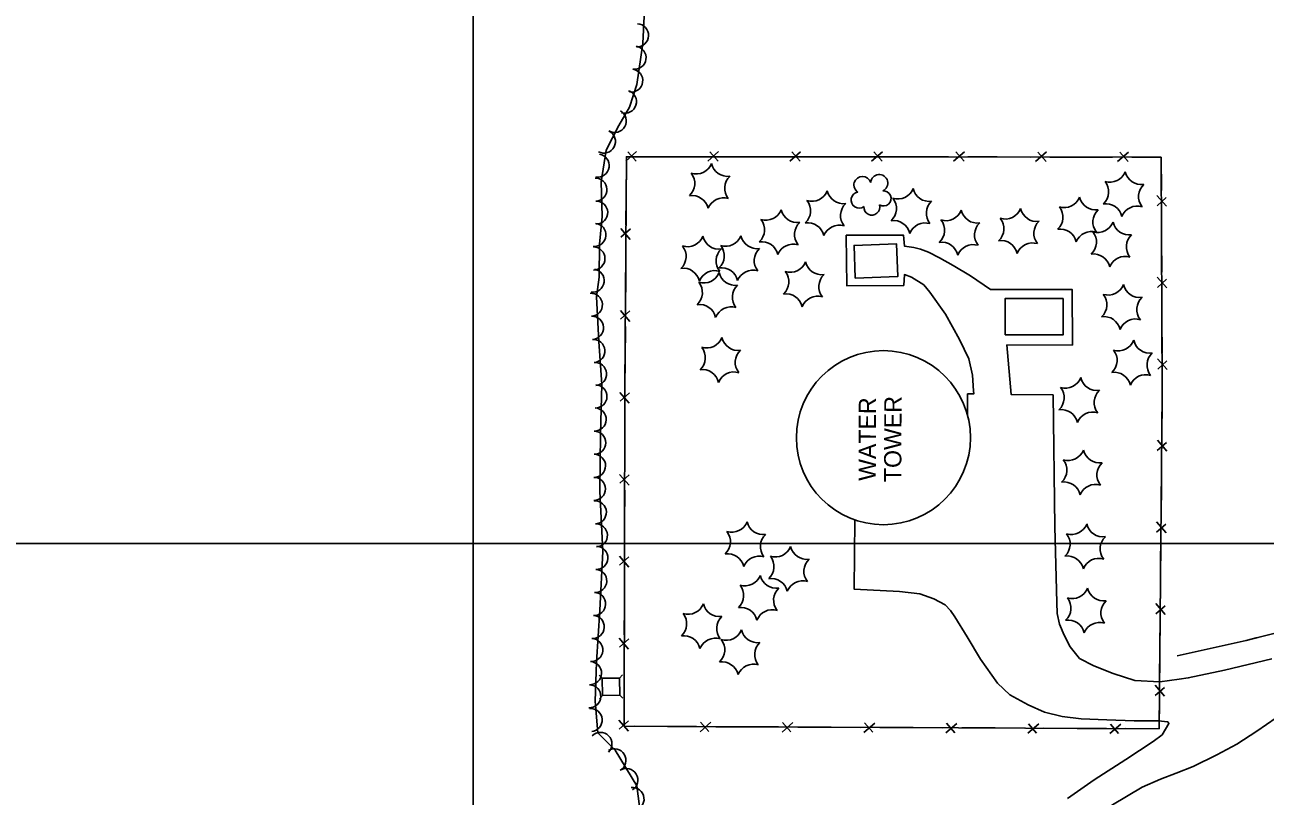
# Model space of a CAD drawing. Extents: x 353423 to 364002, y 127000 to 201942.
# Drawn here: x 359844.4 to 360274.9, y 146412.3 to 146680 of the extents above; entities that cross this region are included whole.
import ezdxf

# ---------------------------------------------------------------- set-up
doc = ezdxf.new("R2010")
doc.units = 0
for name, color, linetype in [('E_DTM_SlopeBottom', 7, 'Continuous'), ('E_FEN_Generic', 7, 'Continuous'), ('E_LAND_BrushLine', 7, 'Continuous'), ('E_LAND_TreeLine', 7, 'Continuous'), ('E_MISCPROP', 7, 'Continuous'), ('E_SGN', 7, 'Continuous'), ('E_STRUCT_WingWall', 7, 'Continuous'), ('E_WTR_FlowLine', 7, 'Continuous')]:
    doc.layers.add(name, color=color, linetype=linetype)

msp = doc.modelspace()

# ---------------------------------------------------------------- linework, layer by layer
at = {"layer": 'E_DTM_SlopeBottom'}
for p, q in [((360056.76, 146635.96), (360052.97, 146632.66)), ((360056.59, 146632.66), (360053.74, 146635.9)), ((360085.21, 146635.95), (360081.41, 146632.64)), ((360085.04, 146632.64), (360082.18, 146635.88)), ((360113.66, 146635.93), (360109.86, 146632.63)), ((360113.48, 146632.63), (360110.63, 146635.87)), ((360142.1, 146635.92), (360138.31, 146632.61)), ((360141.93, 146632.61), (360139.08, 146635.85)), ((360170.55, 146635.89), (360166.75, 146632.59)), ((360170.38, 146632.59), (360167.53, 146635.83)), ((360199, 146635.85), (360195.2, 146632.55)), ((360198.82, 146632.55), (360195.97, 146635.79)), ((360227.45, 146635.81), (360223.65, 146632.51)), ((360227.27, 146632.5), (360224.42, 146635.74)), ((360240.63, 146617), (360237.32, 146620.76)), ((360237.34, 146617.16), (360240.55, 146620.01)), ((360051.28, 146609.31), (360054.56, 146605.49)), ((360054.58, 146609.11), (360051.33, 146606.28)), ((360240.75, 146588.66), (360237.44, 146592.43)), ((360237.45, 146588.82), (360240.66, 146591.68)), ((360051.1, 146580.86), (360054.38, 146577.05)), ((360054.4, 146580.67), (360051.15, 146577.83)), ((360240.86, 146560.33), (360237.55, 146564.1)), ((360237.56, 146560.49), (360240.78, 146563.35)), ((360050.92, 146552.41), (360054.22, 146548.61)), ((360054.23, 146552.23), (360050.99, 146549.38)), ((360237.42, 146532.18), (360240.67, 146534.99)), ((360240.71, 146531.97), (360237.45, 146535.78)), ((360050.85, 146523.96), (360054.15, 146520.16)), ((360054.16, 146523.78), (360050.91, 146520.93)), ((360237.17, 146503.84), (360240.42, 146506.66)), ((360240.46, 146503.64), (360237.2, 146507.45)), ((360050.77, 146495.52), (360054.07, 146491.71)), ((360054.08, 146495.33), (360050.83, 146492.49)), ((360240.21, 146475.31), (360236.95, 146479.12)), ((360236.91, 146475.51), (360240.16, 146478.33)), ((360050.7, 146467.07), (360053.99, 146463.26)), ((360054, 146466.89), (360050.76, 146464.04)), ((360236.66, 146447.18), (360239.91, 146449.99)), ((360239.96, 146446.98), (360236.7, 146450.79)), ((360050.62, 146438.62), (360053.91, 146434.82)), ((360053.92, 146438.44), (360050.68, 146435.59)), ((360078.75, 146434.64), (360082.56, 146437.93)), ((360078.94, 146437.95), (360081.78, 146434.7)), ((360107.2, 146434.51), (360111.01, 146437.8)), ((360107.38, 146437.82), (360110.22, 146434.57)), ((360135.64, 146434.38), (360139.45, 146437.67)), ((360135.83, 146437.69), (360138.67, 146434.44)), ((360164.09, 146434.25), (360167.9, 146437.54)), ((360164.28, 146437.56), (360167.12, 146434.3)), ((360192.54, 146434.12), (360196.35, 146437.41)), ((360192.72, 146437.43), (360195.56, 146434.18)), ((360220.98, 146433.99), (360224.79, 146437.28)), ((360221.17, 146437.3), (360224.01, 146434.04))]:
    msp.add_line(p, q, dxfattribs=at)
for points in [[(360238.8, 146634.02), (360158.57, 146634.14), (360053.21, 146634.19), (360052.71, 146554.09), (360052.39, 146436.54), (360238.09, 146435.69)], [(360068.11, 146634.18), (360057.95, 146634.19)], [(360079.67, 146634.18), (360068.11, 146634.18)], [(360096.56, 146634.17), (360086.4, 146634.17)], [(360108.12, 146634.16), (360096.56, 146634.17)], [(360125.01, 146634.15), (360114.84, 146634.16)], [(360136.57, 146634.15), (360125.01, 146634.15)], [(360153.46, 146634.14), (360143.29, 146634.14)], [(360165.02, 146634.13), (360158.57, 146634.14), (360153.46, 146634.14)], [(360181.9, 146634.1), (360171.74, 146634.12)], [(360193.46, 146634.08), (360181.9, 146634.1)], [(360210.35, 146634.06), (360200.18, 146634.08)], [(360221.91, 146634.04), (360210.35, 146634.06)], [(360238.8, 146634.02), (360228.63, 146634.03)], [(360238.09, 146435.69), (360239.12, 146552.16), (360238.8, 146634.02)], [(360238.84, 146622.51), (360238.8, 146634.02)], [(360053.2, 146632.21), (360053.12, 146620.65)], [(360053.12, 146620.65), (360053.06, 146610.48)], [(360238.91, 146605.68), (360238.87, 146615.81)], [(360053.02, 146603.76), (360052.95, 146592.2)], [(360238.96, 146594.17), (360238.91, 146605.68)], [(360052.95, 146592.2), (360052.88, 146582.04)], [(360239.02, 146577.35), (360238.98, 146587.48)], [(360052.84, 146575.32), (360052.77, 146563.76)], [(360239.07, 146565.84), (360239.02, 146577.35)], [(360052.77, 146563.76), (360052.71, 146554.09), (360052.7, 146553.59)], [(360239.09, 146549.02), (360239.12, 146552.16), (360239.09, 146559.14)], [(360238.99, 146537.5), (360239.09, 146549.02)], [(360052.69, 146546.87), (360052.65, 146535.31)], [(360052.65, 146535.31), (360052.63, 146525.14)], [(360238.84, 146520.68), (360238.93, 146530.81)], [(360052.61, 146518.42), (360052.58, 146506.86)], [(360238.74, 146509.17), (360238.84, 146520.68)], [(360052.58, 146506.86), (360052.55, 146496.7)], [(360238.59, 146492.35), (360238.68, 146502.48)], [(360238.49, 146480.84), (360238.59, 146492.35)], [(360052.53, 146489.97), (360052.5, 146478.42)], [(360052.5, 146478.42), (360052.47, 146468.25)], [(360238.34, 146464.02), (360238.43, 146474.14)], [(360052.46, 146461.53), (360052.42, 146449.97)], [(360238.24, 146452.51), (360238.34, 146464.02)], [(360052.42, 146449.97), (360052.4, 146439.8)], [(360238.09, 146435.69), (360238.18, 146445.81)], [(360055.85, 146436.52), (360067.41, 146436.47)], [(360067.41, 146436.47), (360077.57, 146436.42)], [(360084.29, 146436.39), (360095.85, 146436.34)], [(360095.85, 146436.34), (360106.02, 146436.29)], [(360112.74, 146436.26), (360124.3, 146436.21)], [(360124.3, 146436.21), (360134.47, 146436.16)], [(360141.19, 146436.13), (360152.75, 146436.08)], [(360152.75, 146436.08), (360162.91, 146436.03)], [(360169.63, 146436), (360181.19, 146435.95)], [(360181.19, 146435.95), (360191.36, 146435.9)], [(360198.08, 146435.87), (360209.64, 146435.82)], [(360209.64, 146435.82), (360219.81, 146435.77)], [(360226.53, 146435.74), (360238.09, 146435.69)]]:
    msp.add_lwpolyline(points, dxfattribs=at)
at = {"layer": 'E_FEN_Generic'}
msp.add_line((360058.85, 146399.91), (360056.87, 146415.85), dxfattribs=at)
msp.add_lwpolyline([(360056.87, 146415.85), (360049.33, 146428.25), (360043.3, 146434.24), (360042.33, 146445.29), (360042.85, 146458.83), (360044, 146476.86), (360044.97, 146497.17), (360044, 146518.15), (360044.16, 146538.06), (360044.69, 146555.12), (360043.6, 146570.02), (360042.84, 146585.54), (360043.81, 146592.35), (360043.9, 146603.86), (360044.84, 146613.41), (360044.47, 146625.43), (360046.18, 146636.44), (360050.63, 146644.99), (360054.29, 146651.39), (360056.8, 146659.27), (360058.86, 146673.45), (360059.68, 146690.12)], dxfattribs=at)
for centre, radius, start, end in [((360056.9, 146676.29), 4.01, 267.2027, 87.1873), ((360056.03, 146668.54), 4.01, 261.7174, 81.7021), ((360054.87, 146660.61), 4.01, 261.7174, 81.7021), ((360052.69, 146653.27), 4.01, 252.3239, 72.3086), ((360049.14, 146646.61), 4.01, 240.2975, 60.2822), ((360045.38, 146639.45), 4.01, 242.4805, 62.4652), ((360043.23, 146631.12), 4.01, 261.1841, 81.1688), ((360077.39, 146633.91), 5.72, 252.7877, 338.5526), ((360088.3, 146633.09), 5.72, 192.7877, 278.5526), ((360042.45, 146622.78), 4.01, 271.7953, 91.78), ((360071.22, 146624.88), 5.72, 312.7877, 38.5526), ((360093.04, 146623.22), 5.72, 132.7877, 218.5526), ((360135.13, 146624.37), 2.97, 16, 237.2339), ((360140.95, 146625.03), 2.97, 293.6508, 176.6241), ((360214.82, 146622.03), 5.72, 312.7877, 38.5526), ((360220.99, 146631.06), 5.72, 252.7877, 338.5526), ((360231.9, 146630.24), 5.72, 192.7877, 278.5526), ((360075.96, 146615.01), 5.72, 12.7877, 98.5526), ((360117.56, 146624.43), 5.72, 252.7877, 338.5526), ((360128.47, 146623.6), 5.72, 192.7877, 278.5526), ((360133.96, 146619.12), 2.78, 98.9709, 306.7439), ((360142.43, 146619.71), 2.61, 238.356, 96.2887), ((360147.37, 146625.22), 5.72, 252.7877, 338.5526), ((360158.28, 146624.39), 5.72, 192.7877, 278.5526), ((360236.64, 146620.37), 5.72, 132.7877, 218.5526), ((360042.7, 146614.78), 4.01, 271.7953, 91.78), ((360086.87, 146614.19), 5.72, 72.7877, 158.5526), ((360111.39, 146615.39), 5.72, 312.7877, 38.5526), ((360133.21, 146613.74), 5.72, 132.7877, 218.5526), ((360138.39, 146616.69), 2.78, 175.6479, 16.6589), ((360141.2, 146616.18), 5.72, 312.7877, 38.5526), ((360163.02, 146614.53), 5.72, 132.7877, 218.5526), ((360198.97, 146613.21), 5.72, 312.7877, 38.5526), ((360205.14, 146622.24), 5.72, 252.7877, 338.5526), ((360216.05, 146621.42), 5.72, 192.7877, 278.5526), ((360219.55, 146612.16), 5.72, 12.7877, 98.5526), ((360230.46, 146611.34), 5.72, 72.7877, 158.5526), ((360095.43, 146608.83), 5.72, 312.7877, 38.5526), ((360101.6, 146617.87), 5.72, 252.7877, 338.5526), ((360112.51, 146617.04), 5.72, 192.7877, 278.5526), ((360157.89, 146608.66), 5.72, 312.7877, 38.5526), ((360164.06, 146617.69), 5.72, 252.7877, 338.5526), ((360174.97, 146616.87), 5.72, 192.7877, 278.5526), ((360178.48, 146609.23), 5.72, 312.7877, 38.5526), ((360184.65, 146618.27), 5.72, 252.7877, 338.5526), ((360195.56, 146617.44), 5.72, 192.7877, 278.5526), ((360220.79, 146611.56), 5.72, 132.7877, 218.5526), ((360042.11, 146607.07), 4.01, 264.3523, 84.337), ((360117.25, 146607.18), 5.72, 132.7877, 218.5526), ((360116.13, 146605.53), 5.72, 12.7877, 98.5526), ((360127.04, 146604.7), 5.72, 72.7877, 158.5526), ((360145.94, 146606.32), 5.72, 12.7877, 98.5526), ((360156.85, 146605.49), 5.72, 72.7877, 158.5526), ((360179.71, 146607), 5.72, 132.7877, 218.5526), ((360200.3, 146607.58), 5.72, 132.7877, 218.5526), ((360203.71, 146603.35), 5.72, 12.7877, 98.5526), ((360214.62, 146602.52), 5.72, 72.7877, 158.5526), ((360210.6, 146604.57), 5.72, 312.7877, 38.5526), ((360216.77, 146613.61), 5.72, 252.7877, 338.5526), ((360227.68, 146612.78), 5.72, 192.7877, 278.5526), ((360074.4, 146608.67), 5.72, 252.7877, 338.5526), ((360085.31, 146607.84), 5.72, 192.7877, 278.5526), ((360087.62, 146608.82), 5.72, 252.7877, 338.5526), ((360098.53, 146607.99), 5.72, 192.7877, 278.5526), ((360100.17, 146598.97), 5.72, 12.7877, 98.5526), ((360111.08, 146598.14), 5.72, 72.7877, 158.5526), ((360162.62, 146598.79), 5.72, 12.7877, 98.5526), ((360173.53, 146597.97), 5.72, 72.7877, 158.5526), ((360183.22, 146599.37), 5.72, 12.7877, 98.5526), ((360194.13, 146598.55), 5.72, 72.7877, 158.5526), ((360232.42, 146602.92), 5.72, 132.7877, 218.5526), ((360041.76, 146598.88), 4.01, 269.5694, 89.5541), ((360068.23, 146599.63), 5.72, 312.7877, 38.5526), ((360090.05, 146597.98), 5.72, 132.7877, 218.5526), ((360081.45, 146599.78), 5.72, 312.7877, 38.5526), ((360103.27, 146598.13), 5.72, 132.7877, 218.5526), ((360215.34, 146594.71), 5.72, 12.7877, 98.5526), ((360226.25, 146593.88), 5.72, 72.7877, 158.5526), ((360041.52, 146591.17), 4.01, 261.9093, 81.894), ((360072.97, 146589.77), 5.72, 12.7877, 98.5526), ((360086.19, 146589.92), 5.72, 12.7877, 98.5526), ((360110.04, 146599.77), 5.72, 252.7877, 338.5526), ((360120.94, 146598.95), 5.72, 192.7877, 278.5526), ((360073.86, 146587.04), 5.72, 312.7877, 38.5526), ((360080.03, 146596.08), 5.72, 252.7877, 338.5526), ((360083.88, 146588.94), 5.72, 72.7877, 158.5526), ((360090.94, 146595.26), 5.72, 192.7877, 278.5526), ((360097.1, 146589.09), 5.72, 72.7877, 158.5526), ((360103.86, 146590.74), 5.72, 312.7877, 38.5526), ((360125.69, 146589.08), 5.72, 132.7877, 218.5526), ((360040.87, 146582.81), 4.01, 272.8126, 92.7973), ((360095.68, 146585.39), 5.72, 132.7877, 218.5526), ((360108.6, 146580.87), 5.72, 12.7877, 98.5526), ((360214.22, 146582.85), 5.72, 312.7877, 38.5526), ((360220.39, 146591.89), 5.72, 252.7877, 338.5526), ((360231.3, 146591.06), 5.72, 192.7877, 278.5526), ((360078.6, 146577.18), 5.72, 12.7877, 98.5526), ((360089.51, 146576.36), 5.72, 72.7877, 158.5526), ((360119.51, 146580.05), 5.72, 72.7877, 158.5526), ((360236.04, 146581.2), 5.72, 132.7877, 218.5526), ((360041.27, 146574.81), 4.01, 272.8126, 92.7973), ((360218.95, 146572.99), 5.72, 12.7877, 98.5526), ((360229.86, 146572.17), 5.72, 72.7877, 158.5526), ((360041.74, 146566.77), 4.01, 274.19, 94.1746), ((360081.03, 146573.51), 5.72, 252.7877, 338.5526), ((360091.94, 146572.68), 5.72, 192.7877, 278.5526), ((360223.94, 146572.56), 5.72, 252.7877, 338.5526), ((360234.85, 146571.74), 5.72, 192.7877, 278.5526), ((360074.86, 146564.47), 5.72, 312.7877, 38.5526), ((360096.68, 146562.82), 5.72, 132.7877, 218.5526), ((360217.77, 146563.53), 5.72, 312.7877, 38.5526), ((360239.59, 146561.88), 5.72, 132.7877, 218.5526), ((360042.32, 146558.78), 4.01, 274.19, 94.1746), ((360079.6, 146554.61), 5.72, 12.7877, 98.5526), ((360090.51, 146553.78), 5.72, 72.7877, 158.5526), ((360205.58, 146559.61), 5.72, 252.7877, 338.5526), ((360216.49, 146558.78), 5.72, 192.7877, 278.5526), ((360222.51, 146553.67), 5.72, 12.7877, 98.5526), ((360233.42, 146552.84), 5.72, 72.7877, 158.5526), ((360042.46, 146550.99), 4.01, 268.2215, 88.2062), ((360199.41, 146550.57), 5.72, 312.7877, 38.5526), ((360221.23, 146548.92), 5.72, 132.7877, 218.5526), ((360042.21, 146542.99), 4.01, 268.2215, 88.2062), ((360204.15, 146540.71), 5.72, 12.7877, 98.5526), ((360215.06, 146539.88), 5.72, 72.7877, 158.5526), ((360042.04, 146534.93), 4.01, 269.5473, 89.532), ((360041.97, 146526.92), 4.01, 269.5473, 89.532), ((360206.52, 146534.49), 5.72, 252.7877, 338.5526), ((360217.43, 146533.66), 5.72, 192.7877, 278.5526), ((360200.35, 146525.45), 5.72, 312.7877, 38.5526), ((360222.17, 146523.8), 5.72, 132.7877, 218.5526), ((360041.91, 146518.91), 4.01, 269.5473, 89.532), ((360205.09, 146515.59), 5.72, 12.7877, 98.5526), ((360216, 146514.76), 5.72, 72.7877, 158.5526), ((360042.24, 146510.79), 4.01, 272.6717, 92.6564), ((360042.61, 146502.79), 4.01, 272.6717, 92.6564), ((360089.77, 146509.6), 5.72, 252.7877, 338.5526), ((360100.68, 146508.77), 5.72, 192.7877, 278.5526), ((360207.65, 146508.82), 5.72, 252.7877, 338.5526), ((360218.56, 146508), 5.72, 192.7877, 278.5526), ((360083.6, 146500.56), 5.72, 312.7877, 38.5526), ((360105.42, 146498.91), 5.72, 132.7877, 218.5526), ((360201.48, 146499.79), 5.72, 312.7877, 38.5526), ((360223.3, 146498.13), 5.72, 132.7877, 218.5526), ((360042.77, 146494.98), 4.01, 267.257, 87.2416), ((360088.34, 146490.7), 5.72, 12.7877, 98.5526), ((360104.86, 146501), 5.72, 252.7877, 338.5526), ((360115.77, 146500.18), 5.72, 192.7877, 278.5526), ((360099.25, 146489.87), 5.72, 72.7877, 158.5526), ((360098.69, 146491.97), 5.72, 312.7877, 38.5526), ((360120.51, 146490.31), 5.72, 132.7877, 218.5526), ((360206.22, 146489.92), 5.72, 12.7877, 98.5526), ((360217.13, 146489.1), 5.72, 72.7877, 158.5526), ((360042.38, 146486.98), 4.01, 267.257, 87.2416), ((360094.36, 146490.99), 5.72, 252.7877, 338.5526), ((360105.26, 146490.16), 5.72, 192.7877, 278.5526), ((360103.43, 146482.1), 5.72, 12.7877, 98.5526), ((360042, 146478.98), 4.01, 267.257, 87.2416), ((360088.18, 146481.95), 5.72, 312.7877, 38.5526), ((360110.01, 146480.3), 5.72, 132.7877, 218.5526), ((360114.34, 146481.28), 5.72, 72.7877, 158.5526), ((360207.92, 146486.57), 5.72, 252.7877, 338.5526), ((360218.82, 146485.75), 5.72, 192.7877, 278.5526), ((360074.59, 146481.12), 5.72, 252.7877, 338.5526), ((360085.49, 146480.29), 5.72, 192.7877, 278.5526), ((360201.74, 146477.54), 5.72, 312.7877, 38.5526), ((360223.57, 146475.89), 5.72, 132.7877, 218.5526), ((360041.52, 146471.02), 4.01, 266.3599, 86.3446), ((360068.41, 146472.08), 5.72, 312.7877, 38.5526), ((360090.24, 146470.43), 5.72, 132.7877, 218.5526), ((360092.92, 146472.09), 5.72, 12.7877, 98.5526), ((360103.83, 146471.26), 5.72, 72.7877, 158.5526), ((360206.48, 146467.68), 5.72, 12.7877, 98.5526), ((360217.39, 146466.85), 5.72, 72.7877, 158.5526), ((360041.01, 146463.02), 4.01, 266.3599, 86.3446), ((360073.15, 146462.22), 5.72, 12.7877, 98.5526), ((360084.06, 146461.39), 5.72, 72.7877, 158.5526), ((360081.62, 146463.05), 5.72, 312.7877, 38.5526), ((360087.79, 146472.09), 5.72, 252.7877, 338.5526), ((360098.7, 146471.26), 5.72, 192.7877, 278.5526), ((360103.44, 146461.4), 5.72, 132.7877, 218.5526), ((360040.6, 146454.97), 4.01, 267.8171, 87.8018), ((360086.36, 146453.19), 5.72, 12.7877, 98.5526), ((360097.27, 146452.36), 5.72, 72.7877, 158.5526), ((360040.3, 146446.96), 4.01, 267.8171, 87.8018), ((360040.8, 146438.71), 4.01, 275.0385, 95.0231), ((360044.19, 146430.4), 4.01, 315.1651, 135.1497), ((360049.02, 146424.72), 4.01, 301.3195, 121.3042), ((360053.18, 146417.88), 4.01, 301.3195, 121.3042), ((360055.32, 146411.27), 4.01, 277.0827, 97.0674)]:
    msp.add_arc(centre, radius, start, end, dxfattribs=at)
at = {"layer": 'E_LAND_BrushLine'}
msp.add_circle((360142.39, 146536.68), 30.21, dxfattribs=at)
at = {"layer": 'E_LAND_TreeLine'}
for p, q in [((360000, 145000), (360000, 148000)), ((359000, 146500), (363000, 146500))]:
    msp.add_line(p, q, dxfattribs=at)
at = {"layer": 'E_MISCPROP'}
for points in [[(360277.18, 146459.89), (360260.78, 146456.03), (360248.16, 146453.31), (360244.99, 146452.88), (360238.36, 146451.96), (360229.61, 146452.45), (360222.11, 146454.89), (360215.46, 146457.5), (360210.45, 146460.08), (360207.18, 146464.12), (360205.1, 146468.2), (360203.5, 146471.92), (360202.68, 146475.72), (360202.52, 146479.46), (360201.88, 146505.71), (360201.26, 146551.52), (360186.73, 146551.62), (360185.22, 146568.85), (360208, 146568.81), (360207.9, 146588.08), (360179.59, 146588.15), (360172.57, 146592.87), (360166.56, 146596.43), (360161.82, 146599.14), (360158.09, 146601.04), (360155.25, 146602.09), (360152.93, 146602.72), (360149.76, 146603.11), (360149.32, 146606.97), (360129.47, 146606.94), (360129.71, 146589.37), (360149.45, 146589.5), (360149.68, 146593.26), (360152.09, 146592.36), (360156.38, 146589.76), (360158.54, 146587.13), (360163.91, 146579.51), (360168.83, 146570.74), (360172, 146564.06), (360173.33, 146558.33), (360173.68, 146552.97), (360173.71, 146551.88), (360171.6, 146551.89), (360171.62, 146544.31)], [(360132.5, 146508.14), (360132.27, 146484.07), (360148.03, 146483.36), (360154.99, 146482.55), (360159.85, 146480.81), (360163.79, 146478.71), (360165.66, 146476.71), (360167.16, 146474.55), (360171.48, 146467.61), (360176.13, 146459.77), (360181.98, 146451.53), (360186.23, 146447.48), (360192.61, 146443.96), (360198.34, 146441.49), (360204.46, 146439.88), (360210.99, 146439.1), (360219.96, 146438.74), (360229.36, 146438.43), (360237.79, 146438.45), (360241.08, 146438.05), (360241.45, 146437.46), (360239.1, 146433.56), (360236.02, 146431.25), (360226.5, 146425.02), (360215.56, 146418), (360206.27, 146411.53)], [(360196.26, 146391.3), (360212.09, 146402.62), (360221.9, 146409.22), (360232.23, 146415.42), (360238.53, 146418.24), (360243.96, 146420.25), (360249.91, 146422.56), (360258.09, 146426.58), (360265, 146430.33), (360271.96, 146434.84), (360278.68, 146439.52)]]:
    msp.add_lwpolyline(points, dxfattribs=at)
at = {"layer": 'E_SGN'}
for p, q in [((360044.79, 146453.18), (360043.71, 146454.22)), ((360051.83, 146454.36), (360050.79, 146453.28)), ((360044.89, 146447.18), (360043.85, 146446.1)), ((360051.97, 146446.24), (360050.89, 146447.28))]:
    msp.add_line(p, q, dxfattribs=at)
msp.add_lwpolyline([(360050.89, 146447.28), (360050.79, 146453.28), (360044.79, 146453.18), (360044.89, 146447.18)], close=True, dxfattribs=at)
at = {"layer": 'E_STRUCT_WingWall'}
for points in [[(360244.35, 146461.04), (360268.27, 146466.35), (360293.33, 146472.66)], [(360244.35, 146461.04), (360268.27, 146466.35), (360272.18, 146467.33)]]:
    msp.add_lwpolyline(points, dxfattribs=at)
at = {"layer": 'E_WTR_FlowLine'}
for points in [[(360132.63, 146592.06), (360147.36, 146592.59), (360146.95, 146603.93), (360132.23, 146603.39)], [(360184.66, 146572.38), (360204.72, 146572.33), (360204.74, 146584.96), (360184.69, 146585.01)]]:
    msp.add_lwpolyline(points, close=True, dxfattribs=at)

# ---------------------------------------------------------------- texts
at = {"layer": 'E_LAND_BrushLine'}
for s, p in [('WATER', (360139.75, 146521.69)), ('TOWER', (360148.6, 146521.26))]:
    msp.add_text(s, height=6, rotation=89.8146, dxfattribs=at).set_placement(p)

doc.saveas('drawing.dxf')
